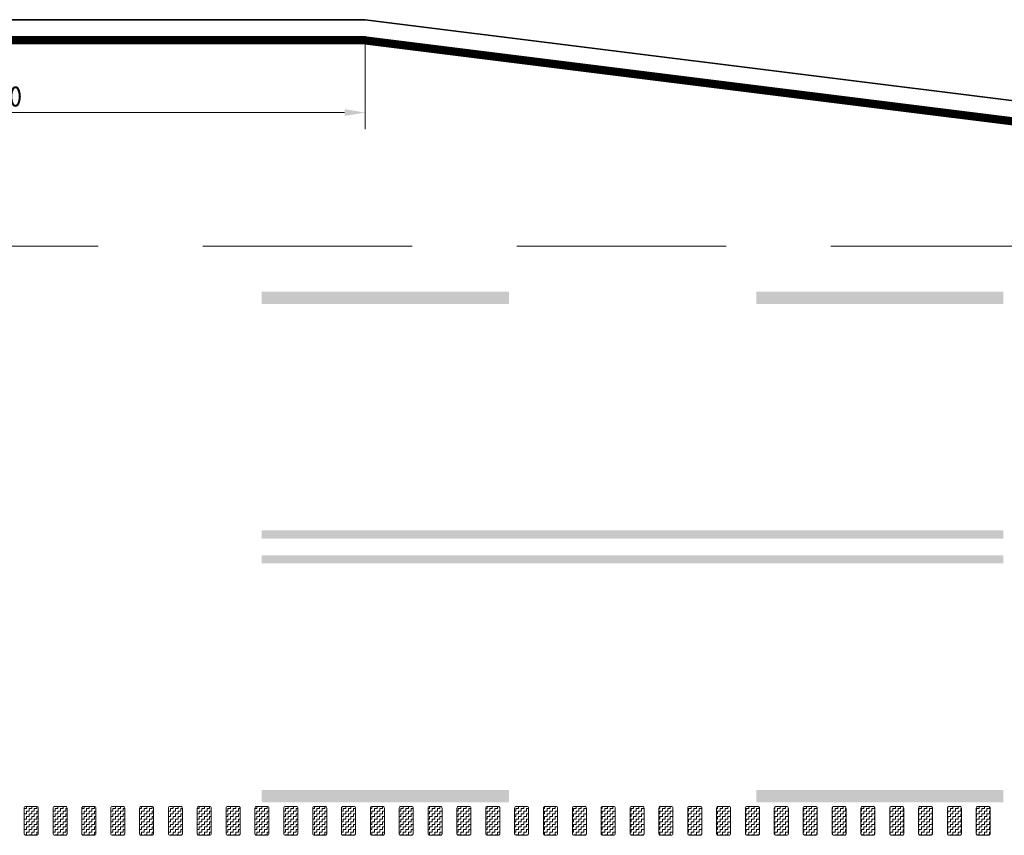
# Model space of a CAD drawing. Header units: metres. Extents: x -699 to 2316, y -1199 to 781.
# Tile 563 of 593: x 1179 to 1191, y -203 to -193. Entities that reach past the tile are written whole.
import ezdxf

# ---------------------------------------------------------------- set-up
doc = ezdxf.new("R2010")
doc.units = ezdxf.units.M
doc.header["$PDMODE"] = 1
for name, pattern in [('HIDDENX2', [19.05, 12.7, -6.35]), ('VW-3-3_STREEP', [6, 3, -3]), ('VW-9-3_STREEP', [12, 9, -3])]:
    doc.linetypes.add(name, pattern=pattern)
for name, color, linetype, lineweight in [('N-WA-VW-MARKERING_DYNAMISCH-G', 7, 'Continuous', 35), ('N-WE-VH-KANTVERHARDING-G', 210, 'Continuous', 35), ('N-WE-VW-MARKERING_LANGS_STREEP_33-G', 7, 'VW-3-3_STREEP', 13), ('N-WE-VW-MARKERING_LANGS_STREEP_93-G', 7, 'VW-9-3_STREEP', 13), ('N-WE-VW-MARKERING_LANGS_STREEP_DOORGETROKKEN-G', 7, 'Continuous', 13), ('X-XX-AL-M', 7, 'Continuous', 18)]:
    doc.layers.add(name, color=color, linetype=linetype, lineweight=lineweight)
doc.styles.add('NLCS-ISO-M100-T25', font='NLCS-ISO.ttf', dxfattribs={"height": 0.25})
doc.dimstyles.new('NLCS-M100-T25-PIJL_A_L2_H1', dxfattribs={"dimscale": 0.1, "dimtxt": 2.5, "dimasz": 2.5, "dimexe": 2, "dimexo": 2, "dimgap": 0.7, "dimtad": 1, "dimzin": 0, "dimdsep": 46, "dimtxsty": 'NLCS-ISO-M100-T25', "dimcen": 0, "dimdle": 2, "dimclrd": 256, "dimclre": 256, "dimclrt": 256, "dimadec": 1, "dimazin": 0, "dimtfac": 1, "dimtdec": 3, "dimtofl": 0, "dimtmove": 0, "dimatfit": 3, "dimfxl": 2, "dimtfillclr": 256, "dimtolj": 1, "dimtzin": 0, "dimlwd": -1, "dimlwe": -1, "dimarcsym": 0})
pattern_1 = [(180, (362.03036, 86.408436), (-0.03175, -0.03175), [0.03175, -0.03175]), (270, (361.99861, 86.408436), (0.03175, -0.03175), [0.03175, -0.03175])]

# ---------------------------------------------------------------- blocks, each defined once
blk = doc.blocks.new('*D2362')
at = {"layer": 'Defpoints', "color": 0, "transparency": 16777216}
for p in [(1173.099, -193.353), (1183.099, -193.353), (1173.099, -194.481)]:
    blk.add_point(p, dxfattribs=at)
at = {"layer": 'X-XX-AL-M', "transparency": 16777216}
for p, q in [((1173.099, -193.553), (1173.099, -194.681)), ((1183.099, -193.553), (1183.099, -194.681)), ((1182.849, -194.481), (1173.349, -194.481))]:
    blk.add_line(p, q, dxfattribs=at)
for points in [[(1173.349, -194.439), (1173.349, -194.522), (1173.099, -194.481)], [(1182.849, -194.439), (1182.849, -194.522), (1183.099, -194.481)]]:
    blk.add_solid(points, dxfattribs=at)
at = {"layer": 'X-XX-AL-M', "transparency": 16777216, "insert": (1178.599, -194.286), "char_height": 0.25, "attachment_point": 5, "style": 'NLCS-ISO-M100-T25'}
blk.add_mtext('\\A1;10.00', dxfattribs=at)

msp = doc.modelspace()

# ---------------------------------------------------------------- hatches: boundary and pattern name
at = {"layer": 'N-WA-VW-MARKERING_DYNAMISCH-G', "lineweight": 9}
h = msp.add_hatch(dxfattribs=at)
h.set_pattern_fill('ZIGZAG', color=8, scale=0.01, angle=180, style=0)
h.set_pattern_definition(pattern_1)
edge = h.paths.add_edge_path()
edge.add_line((1178.9821, -202.903), (1179.1121, -202.903))
edge.add_arc((1179.1121, -202.923), 0.02, 0, 90, ccw=False)
edge.add_line((1179.1321, -202.923), (1179.1321, -203.233))
edge.add_arc((1179.1121, -203.233), 0.02, 270, 360, ccw=False)
edge.add_line((1179.1121, -203.253), (1178.9821, -203.253))
edge.add_arc((1178.9821, -203.233), 0.02, 180, 270, ccw=False)
edge.add_line((1178.9621, -203.233), (1178.9621, -202.923))
edge.add_arc((1178.9821, -202.923), 0.02, 90, 180, ccw=False)
h = msp.add_hatch(dxfattribs=at)
h.set_pattern_fill('ZIGZAG', color=8, scale=0.01, angle=180, style=0)
h.set_pattern_definition(pattern_1)
edge = h.paths.add_edge_path()
edge.add_line((1179.3321, -202.903), (1179.4621, -202.903))
edge.add_arc((1179.4621, -202.923), 0.02, 0, 90, ccw=False)
edge.add_line((1179.4821, -202.923), (1179.4821, -203.233))
edge.add_arc((1179.4621, -203.233), 0.02, 270, 360, ccw=False)
edge.add_line((1179.4621, -203.253), (1179.3321, -203.253))
edge.add_arc((1179.3321, -203.233), 0.02, 180, 270, ccw=False)
edge.add_line((1179.3121, -203.233), (1179.3121, -202.923))
edge.add_arc((1179.3321, -202.923), 0.02, 90, 180, ccw=False)
h = msp.add_hatch(dxfattribs=at)
h.set_pattern_fill('ZIGZAG', color=8, scale=0.01, angle=180, style=0)
h.set_pattern_definition(pattern_1)
edge = h.paths.add_edge_path()
edge.add_line((1179.6821, -202.903), (1179.8121, -202.903))
edge.add_arc((1179.8121, -202.923), 0.02, 0, 90, ccw=False)
edge.add_line((1179.8321, -202.923), (1179.8321, -203.233))
edge.add_arc((1179.8121, -203.233), 0.02, 270, 360, ccw=False)
edge.add_line((1179.8121, -203.253), (1179.6821, -203.253))
edge.add_arc((1179.6821, -203.233), 0.02, 180, 270, ccw=False)
edge.add_line((1179.6621, -203.233), (1179.6621, -202.923))
edge.add_arc((1179.6821, -202.923), 0.02, 90, 180, ccw=False)
h = msp.add_hatch(dxfattribs=at)
h.set_pattern_fill('ZIGZAG', color=8, scale=0.01, angle=180, style=0)
h.set_pattern_definition(pattern_1)
edge = h.paths.add_edge_path()
edge.add_line((1180.0321, -202.903), (1180.1621, -202.903))
edge.add_arc((1180.1621, -202.923), 0.02, 0, 90, ccw=False)
edge.add_line((1180.1821, -202.923), (1180.1821, -203.233))
edge.add_arc((1180.1621, -203.233), 0.02, 270, 360, ccw=False)
edge.add_line((1180.1621, -203.253), (1180.0321, -203.253))
edge.add_arc((1180.0321, -203.233), 0.02, 180, 270, ccw=False)
edge.add_line((1180.0121, -203.233), (1180.0121, -202.923))
edge.add_arc((1180.0321, -202.923), 0.02, 90, 180, ccw=False)
h = msp.add_hatch(dxfattribs=at)
h.set_pattern_fill('ZIGZAG', color=8, scale=0.01, angle=180, style=0)
h.set_pattern_definition(pattern_1)
edge = h.paths.add_edge_path()
edge.add_line((1180.3821, -202.903), (1180.5121, -202.903))
edge.add_arc((1180.5121, -202.923), 0.02, 0, 90, ccw=False)
edge.add_line((1180.5321, -202.923), (1180.5321, -203.233))
edge.add_arc((1180.5121, -203.233), 0.02, 270, 360, ccw=False)
edge.add_line((1180.5121, -203.253), (1180.3821, -203.253))
edge.add_arc((1180.3821, -203.233), 0.02, 180, 270, ccw=False)
edge.add_line((1180.3621, -203.233), (1180.3621, -202.923))
edge.add_arc((1180.3821, -202.923), 0.02, 90, 180, ccw=False)
h = msp.add_hatch(dxfattribs=at)
h.set_pattern_fill('ZIGZAG', color=8, scale=0.01, angle=180, style=0)
h.set_pattern_definition(pattern_1)
edge = h.paths.add_edge_path()
edge.add_line((1180.7321, -202.903), (1180.8621, -202.903))
edge.add_arc((1180.8621, -202.923), 0.02, 0, 90, ccw=False)
edge.add_line((1180.8821, -202.923), (1180.8821, -203.233))
edge.add_arc((1180.8621, -203.233), 0.02, 270, 360, ccw=False)
edge.add_line((1180.8621, -203.253), (1180.7321, -203.253))
edge.add_arc((1180.7321, -203.233), 0.02, 180, 270, ccw=False)
edge.add_line((1180.7121, -203.233), (1180.7121, -202.923))
edge.add_arc((1180.7321, -202.923), 0.02, 90, 180, ccw=False)
h = msp.add_hatch(dxfattribs=at)
h.set_pattern_fill('ZIGZAG', color=8, scale=0.01, angle=180, style=0)
h.set_pattern_definition(pattern_1)
edge = h.paths.add_edge_path()
edge.add_line((1181.0821, -202.903), (1181.2121, -202.903))
edge.add_arc((1181.2121, -202.923), 0.02, 0, 90, ccw=False)
edge.add_line((1181.2321, -202.923), (1181.2321, -203.233))
edge.add_arc((1181.2121, -203.233), 0.02, 270, 360, ccw=False)
edge.add_line((1181.2121, -203.253), (1181.0821, -203.253))
edge.add_arc((1181.0821, -203.233), 0.02, 180, 270, ccw=False)
edge.add_line((1181.0621, -203.233), (1181.0621, -202.923))
edge.add_arc((1181.0821, -202.923), 0.02, 90, 180, ccw=False)
h = msp.add_hatch(dxfattribs=at)
h.set_pattern_fill('ZIGZAG', color=8, scale=0.01, angle=180, style=0)
h.set_pattern_definition(pattern_1)
edge = h.paths.add_edge_path()
edge.add_line((1181.4321, -202.903), (1181.5621, -202.903))
edge.add_arc((1181.5621, -202.923), 0.02, 0, 90, ccw=False)
edge.add_line((1181.5821, -202.923), (1181.5821, -203.233))
edge.add_arc((1181.5621, -203.233), 0.02, 270, 360, ccw=False)
edge.add_line((1181.5621, -203.253), (1181.4321, -203.253))
edge.add_arc((1181.4321, -203.233), 0.02, 180, 270, ccw=False)
edge.add_line((1181.4121, -203.233), (1181.4121, -202.923))
edge.add_arc((1181.4321, -202.923), 0.02, 90, 180, ccw=False)
h = msp.add_hatch(dxfattribs=at)
h.set_pattern_fill('ZIGZAG', color=8, scale=0.01, angle=180, style=0)
h.set_pattern_definition(pattern_1)
edge = h.paths.add_edge_path()
edge.add_line((1181.7821, -202.903), (1181.9121, -202.903))
edge.add_arc((1181.9121, -202.923), 0.02, 0, 90, ccw=False)
edge.add_line((1181.9321, -202.923), (1181.9321, -203.233))
edge.add_arc((1181.9121, -203.233), 0.02, 270, 360, ccw=False)
edge.add_line((1181.9121, -203.253), (1181.7821, -203.253))
edge.add_arc((1181.7821, -203.233), 0.02, 180, 270, ccw=False)
edge.add_line((1181.7621, -203.233), (1181.7621, -202.923))
edge.add_arc((1181.7821, -202.923), 0.02, 90, 180, ccw=False)
h = msp.add_hatch(dxfattribs=at)
h.set_pattern_fill('ZIGZAG', color=8, scale=0.01, angle=180, style=0)
h.set_pattern_definition(pattern_1)
edge = h.paths.add_edge_path()
edge.add_line((1182.1321, -202.903), (1182.2621, -202.903))
edge.add_arc((1182.2621, -202.923), 0.02, 0, 90, ccw=False)
edge.add_line((1182.2821, -202.923), (1182.2821, -203.233))
edge.add_arc((1182.2621, -203.233), 0.02, 270, 360, ccw=False)
edge.add_line((1182.2621, -203.253), (1182.1321, -203.253))
edge.add_arc((1182.1321, -203.233), 0.02, 180, 270, ccw=False)
edge.add_line((1182.1121, -203.233), (1182.1121, -202.923))
edge.add_arc((1182.1321, -202.923), 0.02, 90, 180, ccw=False)
h = msp.add_hatch(dxfattribs=at)
h.set_pattern_fill('ZIGZAG', color=8, scale=0.01, angle=180, style=0)
h.set_pattern_definition(pattern_1)
edge = h.paths.add_edge_path()
edge.add_line((1182.4821, -202.903), (1182.6121, -202.903))
edge.add_arc((1182.6121, -202.923), 0.02, 0, 90, ccw=False)
edge.add_line((1182.6321, -202.923), (1182.6321, -203.233))
edge.add_arc((1182.6121, -203.233), 0.02, 270, 360, ccw=False)
edge.add_line((1182.6121, -203.253), (1182.4821, -203.253))
edge.add_arc((1182.4821, -203.233), 0.02, 180, 270, ccw=False)
edge.add_line((1182.4621, -203.233), (1182.4621, -202.923))
edge.add_arc((1182.4821, -202.923), 0.02, 90, 180, ccw=False)
h = msp.add_hatch(dxfattribs=at)
h.set_pattern_fill('ZIGZAG', color=8, scale=0.01, angle=180, style=0)
h.set_pattern_definition(pattern_1)
edge = h.paths.add_edge_path()
edge.add_line((1182.8321, -202.903), (1182.9621, -202.903))
edge.add_arc((1182.9621, -202.923), 0.02, 0, 90, ccw=False)
edge.add_line((1182.9821, -202.923), (1182.9821, -203.233))
edge.add_arc((1182.9621, -203.233), 0.02, 270, 360, ccw=False)
edge.add_line((1182.9621, -203.253), (1182.8321, -203.253))
edge.add_arc((1182.8321, -203.233), 0.02, 180, 270, ccw=False)
edge.add_line((1182.8121, -203.233), (1182.8121, -202.923))
edge.add_arc((1182.8321, -202.923), 0.02, 90, 180, ccw=False)
h = msp.add_hatch(dxfattribs=at)
h.set_pattern_fill('ZIGZAG', color=8, scale=0.01, angle=180, style=0)
h.set_pattern_definition(pattern_1)
edge = h.paths.add_edge_path()
edge.add_line((1183.1821, -202.903), (1183.3121, -202.903))
edge.add_arc((1183.3121, -202.923), 0.02, 0, 90, ccw=False)
edge.add_line((1183.3321, -202.923), (1183.3321, -203.233))
edge.add_arc((1183.3121, -203.233), 0.02, 270, 360, ccw=False)
edge.add_line((1183.3121, -203.253), (1183.1821, -203.253))
edge.add_arc((1183.1821, -203.233), 0.02, 180, 270, ccw=False)
edge.add_line((1183.1621, -203.233), (1183.1621, -202.923))
edge.add_arc((1183.1821, -202.923), 0.02, 90, 180, ccw=False)
h = msp.add_hatch(dxfattribs=at)
h.set_pattern_fill('ZIGZAG', color=8, scale=0.01, angle=180, style=0)
h.set_pattern_definition(pattern_1)
edge = h.paths.add_edge_path()
edge.add_line((1183.5321, -202.903), (1183.6621, -202.903))
edge.add_arc((1183.6621, -202.923), 0.02, 0, 90, ccw=False)
edge.add_line((1183.6821, -202.923), (1183.6821, -203.233))
edge.add_arc((1183.6621, -203.233), 0.02, 270, 360, ccw=False)
edge.add_line((1183.6621, -203.253), (1183.5321, -203.253))
edge.add_arc((1183.5321, -203.233), 0.02, 180, 270, ccw=False)
edge.add_line((1183.5121, -203.233), (1183.5121, -202.923))
edge.add_arc((1183.5321, -202.923), 0.02, 90, 180, ccw=False)
h = msp.add_hatch(dxfattribs=at)
h.set_pattern_fill('ZIGZAG', color=8, scale=0.01, angle=180, style=0)
h.set_pattern_definition(pattern_1)
edge = h.paths.add_edge_path()
edge.add_line((1183.8821, -202.903), (1184.0121, -202.903))
edge.add_arc((1184.0121, -202.923), 0.02, 0, 90, ccw=False)
edge.add_line((1184.0321, -202.923), (1184.0321, -203.233))
edge.add_arc((1184.0121, -203.233), 0.02, 270, 360, ccw=False)
edge.add_line((1184.0121, -203.253), (1183.8821, -203.253))
edge.add_arc((1183.8821, -203.233), 0.02, 180, 270, ccw=False)
edge.add_line((1183.8621, -203.233), (1183.8621, -202.923))
edge.add_arc((1183.8821, -202.923), 0.02, 90, 180, ccw=False)
h = msp.add_hatch(dxfattribs=at)
h.set_pattern_fill('ZIGZAG', color=8, scale=0.01, angle=180, style=0)
h.set_pattern_definition(pattern_1)
edge = h.paths.add_edge_path()
edge.add_line((1184.2321, -202.903), (1184.3621, -202.903))
edge.add_arc((1184.3621, -202.923), 0.02, 0, 90, ccw=False)
edge.add_line((1184.3821, -202.923), (1184.3821, -203.233))
edge.add_arc((1184.3621, -203.233), 0.02, 270, 360, ccw=False)
edge.add_line((1184.3621, -203.253), (1184.2321, -203.253))
edge.add_arc((1184.2321, -203.233), 0.02, 180, 270, ccw=False)
edge.add_line((1184.2121, -203.233), (1184.2121, -202.923))
edge.add_arc((1184.2321, -202.923), 0.02, 90, 180, ccw=False)
h = msp.add_hatch(dxfattribs=at)
h.set_pattern_fill('ZIGZAG', color=8, scale=0.01, angle=180, style=0)
h.set_pattern_definition(pattern_1)
edge = h.paths.add_edge_path()
edge.add_line((1184.5821, -202.903), (1184.7121, -202.903))
edge.add_arc((1184.7121, -202.923), 0.02, 0, 90, ccw=False)
edge.add_line((1184.7321, -202.923), (1184.7321, -203.233))
edge.add_arc((1184.7121, -203.233), 0.02, 270, 360, ccw=False)
edge.add_line((1184.7121, -203.253), (1184.5821, -203.253))
edge.add_arc((1184.5821, -203.233), 0.02, 180, 270, ccw=False)
edge.add_line((1184.5621, -203.233), (1184.5621, -202.923))
edge.add_arc((1184.5821, -202.923), 0.02, 90, 180, ccw=False)
h = msp.add_hatch(dxfattribs=at)
h.set_pattern_fill('ZIGZAG', color=8, scale=0.01, angle=180, style=0)
h.set_pattern_definition(pattern_1)
edge = h.paths.add_edge_path()
edge.add_line((1184.9321, -202.903), (1185.0621, -202.903))
edge.add_arc((1185.0621, -202.923), 0.02, 0, 90, ccw=False)
edge.add_line((1185.0821, -202.923), (1185.0821, -203.233))
edge.add_arc((1185.0621, -203.233), 0.02, 270, 360, ccw=False)
edge.add_line((1185.0621, -203.253), (1184.9321, -203.253))
edge.add_arc((1184.9321, -203.233), 0.02, 180, 270, ccw=False)
edge.add_line((1184.9121, -203.233), (1184.9121, -202.923))
edge.add_arc((1184.9321, -202.923), 0.02, 90, 180, ccw=False)
h = msp.add_hatch(dxfattribs=at)
h.set_pattern_fill('ZIGZAG', color=8, scale=0.01, angle=180, style=0)
h.set_pattern_definition(pattern_1)
edge = h.paths.add_edge_path()
edge.add_line((1185.2821, -202.903), (1185.4121, -202.903))
edge.add_arc((1185.4121, -202.923), 0.02, 0, 90, ccw=False)
edge.add_line((1185.4321, -202.923), (1185.4321, -203.233))
edge.add_arc((1185.4121, -203.233), 0.02, 270, 360, ccw=False)
edge.add_line((1185.4121, -203.253), (1185.2821, -203.253))
edge.add_arc((1185.2821, -203.233), 0.02, 180, 270, ccw=False)
edge.add_line((1185.2621, -203.233), (1185.2621, -202.923))
edge.add_arc((1185.2821, -202.923), 0.02, 90, 180, ccw=False)
h = msp.add_hatch(dxfattribs=at)
h.set_pattern_fill('ZIGZAG', color=8, scale=0.01, angle=180, style=0)
h.set_pattern_definition(pattern_1)
edge = h.paths.add_edge_path()
edge.add_line((1185.6321, -202.903), (1185.7621, -202.903))
edge.add_arc((1185.7621, -202.923), 0.02, 0, 90, ccw=False)
edge.add_line((1185.7821, -202.923), (1185.7821, -203.233))
edge.add_arc((1185.7621, -203.233), 0.02, 270, 360, ccw=False)
edge.add_line((1185.7621, -203.253), (1185.6321, -203.253))
edge.add_arc((1185.6321, -203.233), 0.02, 180, 270, ccw=False)
edge.add_line((1185.6121, -203.233), (1185.6121, -202.923))
edge.add_arc((1185.6321, -202.923), 0.02, 90, 180, ccw=False)
h = msp.add_hatch(dxfattribs=at)
h.set_pattern_fill('ZIGZAG', color=8, scale=0.01, angle=180, style=0)
h.set_pattern_definition(pattern_1)
edge = h.paths.add_edge_path()
edge.add_line((1185.9821, -202.903), (1186.1121, -202.903))
edge.add_arc((1186.1121, -202.923), 0.02, 0, 90, ccw=False)
edge.add_line((1186.1321, -202.923), (1186.1321, -203.233))
edge.add_arc((1186.1121, -203.233), 0.02, 270, 360, ccw=False)
edge.add_line((1186.1121, -203.253), (1185.9821, -203.253))
edge.add_arc((1185.9821, -203.233), 0.02, 180, 270, ccw=False)
edge.add_line((1185.9621, -203.233), (1185.9621, -202.923))
edge.add_arc((1185.9821, -202.923), 0.02, 90, 180, ccw=False)
h = msp.add_hatch(dxfattribs=at)
h.set_pattern_fill('ZIGZAG', color=8, scale=0.01, angle=180, style=0)
h.set_pattern_definition(pattern_1)
edge = h.paths.add_edge_path()
edge.add_line((1186.3321, -202.903), (1186.4621, -202.903))
edge.add_arc((1186.4621, -202.923), 0.02, 0, 90, ccw=False)
edge.add_line((1186.4821, -202.923), (1186.4821, -203.233))
edge.add_arc((1186.4621, -203.233), 0.02, 270, 360, ccw=False)
edge.add_line((1186.4621, -203.253), (1186.3321, -203.253))
edge.add_arc((1186.3321, -203.233), 0.02, 180, 270, ccw=False)
edge.add_line((1186.3121, -203.233), (1186.3121, -202.923))
edge.add_arc((1186.3321, -202.923), 0.02, 90, 180, ccw=False)
h = msp.add_hatch(dxfattribs=at)
h.set_pattern_fill('ZIGZAG', color=8, scale=0.01, angle=180, style=0)
h.set_pattern_definition(pattern_1)
edge = h.paths.add_edge_path()
edge.add_line((1186.6821, -202.903), (1186.8121, -202.903))
edge.add_arc((1186.8121, -202.923), 0.02, 0, 90, ccw=False)
edge.add_line((1186.8321, -202.923), (1186.8321, -203.233))
edge.add_arc((1186.8121, -203.233), 0.02, 270, 360, ccw=False)
edge.add_line((1186.8121, -203.253), (1186.6821, -203.253))
edge.add_arc((1186.6821, -203.233), 0.02, 180, 270, ccw=False)
edge.add_line((1186.6621, -203.233), (1186.6621, -202.923))
edge.add_arc((1186.6821, -202.923), 0.02, 90, 180, ccw=False)
h = msp.add_hatch(dxfattribs=at)
h.set_pattern_fill('ZIGZAG', color=8, scale=0.01, angle=180, style=0)
h.set_pattern_definition(pattern_1)
edge = h.paths.add_edge_path()
edge.add_line((1187.0321, -202.903), (1187.1621, -202.903))
edge.add_arc((1187.1621, -202.923), 0.02, 0, 90, ccw=False)
edge.add_line((1187.1821, -202.923), (1187.1821, -203.233))
edge.add_arc((1187.1621, -203.233), 0.02, 270, 360, ccw=False)
edge.add_line((1187.1621, -203.253), (1187.0321, -203.253))
edge.add_arc((1187.0321, -203.233), 0.02, 180, 270, ccw=False)
edge.add_line((1187.0121, -203.233), (1187.0121, -202.923))
edge.add_arc((1187.0321, -202.923), 0.02, 90, 180, ccw=False)
h = msp.add_hatch(dxfattribs=at)
h.set_pattern_fill('ZIGZAG', color=8, scale=0.01, angle=180, style=0)
h.set_pattern_definition(pattern_1)
edge = h.paths.add_edge_path()
edge.add_line((1187.3821, -202.903), (1187.5121, -202.903))
edge.add_arc((1187.5121, -202.923), 0.02, 0, 90, ccw=False)
edge.add_line((1187.5321, -202.923), (1187.5321, -203.233))
edge.add_arc((1187.5121, -203.233), 0.02, 270, 360, ccw=False)
edge.add_line((1187.5121, -203.253), (1187.3821, -203.253))
edge.add_arc((1187.3821, -203.233), 0.02, 180, 270, ccw=False)
edge.add_line((1187.3621, -203.233), (1187.3621, -202.923))
edge.add_arc((1187.3821, -202.923), 0.02, 90, 180, ccw=False)
h = msp.add_hatch(dxfattribs=at)
h.set_pattern_fill('ZIGZAG', color=8, scale=0.01, angle=180, style=0)
h.set_pattern_definition(pattern_1)
edge = h.paths.add_edge_path()
edge.add_line((1187.7321, -202.903), (1187.8621, -202.903))
edge.add_arc((1187.8621, -202.923), 0.02, 0, 90, ccw=False)
edge.add_line((1187.8821, -202.923), (1187.8821, -203.233))
edge.add_arc((1187.8621, -203.233), 0.02, 270, 360, ccw=False)
edge.add_line((1187.8621, -203.253), (1187.7321, -203.253))
edge.add_arc((1187.7321, -203.233), 0.02, 180, 270, ccw=False)
edge.add_line((1187.7121, -203.233), (1187.7121, -202.923))
edge.add_arc((1187.7321, -202.923), 0.02, 90, 180, ccw=False)
h = msp.add_hatch(dxfattribs=at)
h.set_pattern_fill('ZIGZAG', color=8, scale=0.01, angle=180, style=0)
h.set_pattern_definition(pattern_1)
edge = h.paths.add_edge_path()
edge.add_line((1188.0821, -202.903), (1188.2121, -202.903))
edge.add_arc((1188.2121, -202.923), 0.02, 0, 90, ccw=False)
edge.add_line((1188.2321, -202.923), (1188.2321, -203.233))
edge.add_arc((1188.2121, -203.233), 0.02, 270, 360, ccw=False)
edge.add_line((1188.2121, -203.253), (1188.0821, -203.253))
edge.add_arc((1188.0821, -203.233), 0.02, 180, 270, ccw=False)
edge.add_line((1188.0621, -203.233), (1188.0621, -202.923))
edge.add_arc((1188.0821, -202.923), 0.02, 90, 180, ccw=False)
h = msp.add_hatch(dxfattribs=at)
h.set_pattern_fill('ZIGZAG', color=8, scale=0.01, angle=180, style=0)
h.set_pattern_definition(pattern_1)
edge = h.paths.add_edge_path()
edge.add_line((1188.4321, -202.903), (1188.5621, -202.903))
edge.add_arc((1188.5621, -202.923), 0.02, 0, 90, ccw=False)
edge.add_line((1188.5821, -202.923), (1188.5821, -203.233))
edge.add_arc((1188.5621, -203.233), 0.02, 270, 360, ccw=False)
edge.add_line((1188.5621, -203.253), (1188.4321, -203.253))
edge.add_arc((1188.4321, -203.233), 0.02, 180, 270, ccw=False)
edge.add_line((1188.4121, -203.233), (1188.4121, -202.923))
edge.add_arc((1188.4321, -202.923), 0.02, 90, 180, ccw=False)
h = msp.add_hatch(dxfattribs=at)
h.set_pattern_fill('ZIGZAG', color=8, scale=0.01, angle=180, style=0)
h.set_pattern_definition(pattern_1)
edge = h.paths.add_edge_path()
edge.add_line((1188.7821, -202.903), (1188.9121, -202.903))
edge.add_arc((1188.9121, -202.923), 0.02, 0, 90, ccw=False)
edge.add_line((1188.9321, -202.923), (1188.9321, -203.233))
edge.add_arc((1188.9121, -203.233), 0.02, 270, 360, ccw=False)
edge.add_line((1188.9121, -203.253), (1188.7821, -203.253))
edge.add_arc((1188.7821, -203.233), 0.02, 180, 270, ccw=False)
edge.add_line((1188.7621, -203.233), (1188.7621, -202.923))
edge.add_arc((1188.7821, -202.923), 0.02, 90, 180, ccw=False)
h = msp.add_hatch(dxfattribs=at)
h.set_pattern_fill('ZIGZAG', color=8, scale=0.01, angle=180, style=0)
h.set_pattern_definition(pattern_1)
edge = h.paths.add_edge_path()
edge.add_line((1189.1321, -202.903), (1189.2621, -202.903))
edge.add_arc((1189.2621, -202.923), 0.02, 0, 90, ccw=False)
edge.add_line((1189.2821, -202.923), (1189.2821, -203.233))
edge.add_arc((1189.2621, -203.233), 0.02, 270, 360, ccw=False)
edge.add_line((1189.2621, -203.253), (1189.1321, -203.253))
edge.add_arc((1189.1321, -203.233), 0.02, 180, 270, ccw=False)
edge.add_line((1189.1121, -203.233), (1189.1121, -202.923))
edge.add_arc((1189.1321, -202.923), 0.02, 90, 180, ccw=False)
h = msp.add_hatch(dxfattribs=at)
h.set_pattern_fill('ZIGZAG', color=8, scale=0.01, angle=180, style=0)
h.set_pattern_definition(pattern_1)
edge = h.paths.add_edge_path()
edge.add_line((1189.4821, -202.903), (1189.6121, -202.903))
edge.add_arc((1189.6121, -202.923), 0.02, 0, 90, ccw=False)
edge.add_line((1189.6321, -202.923), (1189.6321, -203.233))
edge.add_arc((1189.6121, -203.233), 0.02, 270, 360, ccw=False)
edge.add_line((1189.6121, -203.253), (1189.4821, -203.253))
edge.add_arc((1189.4821, -203.233), 0.02, 180, 270, ccw=False)
edge.add_line((1189.4621, -203.233), (1189.4621, -202.923))
edge.add_arc((1189.4821, -202.923), 0.02, 90, 180, ccw=False)
h = msp.add_hatch(dxfattribs=at)
h.set_pattern_fill('ZIGZAG', color=8, scale=0.01, angle=180, style=0)
h.set_pattern_definition(pattern_1)
edge = h.paths.add_edge_path()
edge.add_line((1189.8321, -202.903), (1189.9621, -202.903))
edge.add_arc((1189.9621, -202.923), 0.02, 0, 90, ccw=False)
edge.add_line((1189.9821, -202.923), (1189.9821, -203.233))
edge.add_arc((1189.9621, -203.233), 0.02, 270, 360, ccw=False)
edge.add_line((1189.9621, -203.253), (1189.8321, -203.253))
edge.add_arc((1189.8321, -203.233), 0.02, 180, 270, ccw=False)
edge.add_line((1189.8121, -203.233), (1189.8121, -202.923))
edge.add_arc((1189.8321, -202.923), 0.02, 90, 180, ccw=False)
h = msp.add_hatch(dxfattribs=at)
h.set_pattern_fill('ZIGZAG', color=8, scale=0.01, angle=180, style=0)
h.set_pattern_definition(pattern_1)
edge = h.paths.add_edge_path()
edge.add_line((1190.1821, -202.903), (1190.3121, -202.903))
edge.add_arc((1190.3121, -202.923), 0.02, 0, 90, ccw=False)
edge.add_line((1190.3321, -202.923), (1190.3321, -203.233))
edge.add_arc((1190.3121, -203.233), 0.02, 270, 360, ccw=False)
edge.add_line((1190.3121, -203.253), (1190.1821, -203.253))
edge.add_arc((1190.1821, -203.233), 0.02, 180, 270, ccw=False)
edge.add_line((1190.1621, -203.233), (1190.1621, -202.923))
edge.add_arc((1190.1821, -202.923), 0.02, 90, 180, ccw=False)
h = msp.add_hatch(dxfattribs=at)
h.set_pattern_fill('ZIGZAG', color=8, scale=0.01, angle=180, style=0)
h.set_pattern_definition(pattern_1)
edge = h.paths.add_edge_path()
edge.add_line((1190.5321, -202.903), (1190.6621, -202.903))
edge.add_arc((1190.6621, -202.923), 0.02, 0, 90, ccw=False)
edge.add_line((1190.6821, -202.923), (1190.6821, -203.233))
edge.add_arc((1190.6621, -203.233), 0.02, 270, 360, ccw=False)
edge.add_line((1190.6621, -203.253), (1190.5321, -203.253))
edge.add_arc((1190.5321, -203.233), 0.02, 180, 270, ccw=False)
edge.add_line((1190.5121, -203.233), (1190.5121, -202.923))
edge.add_arc((1190.5321, -202.923), 0.02, 90, 180, ccw=False)

# ---------------------------------------------------------------- linework, layer by layer
at = {"layer": 'N-WA-VW-MARKERING_DYNAMISCH-G', "color": 8, "lineweight": 9}
for points in [[(1178.9821, -202.903), (1179.1121, -202.903, -0.4142136), (1179.1321, -202.923), (1179.1321, -203.233, -0.4142136), (1179.1121, -203.253), (1178.9821, -203.253, -0.4142136), (1178.9621, -203.233), (1178.9621, -202.923, -0.4142136)], [(1179.3321, -202.903), (1179.4621, -202.903, -0.4142136), (1179.4821, -202.923), (1179.4821, -203.233, -0.4142136), (1179.4621, -203.253), (1179.3321, -203.253, -0.4142136), (1179.3121, -203.233), (1179.3121, -202.923, -0.4142136)], [(1179.6821, -202.903), (1179.8121, -202.903, -0.4142136), (1179.8321, -202.923), (1179.8321, -203.233, -0.4142136), (1179.8121, -203.253), (1179.6821, -203.253, -0.4142136), (1179.6621, -203.233), (1179.6621, -202.923, -0.4142136)], [(1180.0321, -202.903), (1180.1621, -202.903, -0.4142136), (1180.1821, -202.923), (1180.1821, -203.233, -0.4142136), (1180.1621, -203.253), (1180.0321, -203.253, -0.4142136), (1180.0121, -203.233), (1180.0121, -202.923, -0.4142136)], [(1180.3821, -202.903), (1180.5121, -202.903, -0.4142136), (1180.5321, -202.923), (1180.5321, -203.233, -0.4142136), (1180.5121, -203.253), (1180.3821, -203.253, -0.4142136), (1180.3621, -203.233), (1180.3621, -202.923, -0.4142136)], [(1180.7321, -202.903), (1180.8621, -202.903, -0.4142136), (1180.8821, -202.923), (1180.8821, -203.233, -0.4142136), (1180.8621, -203.253), (1180.7321, -203.253, -0.4142136), (1180.7121, -203.233), (1180.7121, -202.923, -0.4142136)], [(1181.0821, -202.903), (1181.2121, -202.903, -0.4142136), (1181.2321, -202.923), (1181.2321, -203.233, -0.4142136), (1181.2121, -203.253), (1181.0821, -203.253, -0.4142136), (1181.0621, -203.233), (1181.0621, -202.923, -0.4142136)], [(1181.4321, -202.903), (1181.5621, -202.903, -0.4142136), (1181.5821, -202.923), (1181.5821, -203.233, -0.4142136), (1181.5621, -203.253), (1181.4321, -203.253, -0.4142136), (1181.4121, -203.233), (1181.4121, -202.923, -0.4142136)], [(1181.7821, -202.903), (1181.9121, -202.903, -0.4142136), (1181.9321, -202.923), (1181.9321, -203.233, -0.4142136), (1181.9121, -203.253), (1181.7821, -203.253, -0.4142136), (1181.7621, -203.233), (1181.7621, -202.923, -0.4142136)], [(1182.1321, -202.903), (1182.2621, -202.903, -0.4142136), (1182.2821, -202.923), (1182.2821, -203.233, -0.4142136), (1182.2621, -203.253), (1182.1321, -203.253, -0.4142136), (1182.1121, -203.233), (1182.1121, -202.923, -0.4142136)], [(1182.4821, -202.903), (1182.6121, -202.903, -0.4142136), (1182.6321, -202.923), (1182.6321, -203.233, -0.4142136), (1182.6121, -203.253), (1182.4821, -203.253, -0.4142136), (1182.4621, -203.233), (1182.4621, -202.923, -0.4142136)], [(1182.8321, -202.903), (1182.9621, -202.903, -0.4142136), (1182.9821, -202.923), (1182.9821, -203.233, -0.4142136), (1182.9621, -203.253), (1182.8321, -203.253, -0.4142136), (1182.8121, -203.233), (1182.8121, -202.923, -0.4142136)], [(1183.1821, -202.903), (1183.3121, -202.903, -0.4142136), (1183.3321, -202.923), (1183.3321, -203.233, -0.4142136), (1183.3121, -203.253), (1183.1821, -203.253, -0.4142136), (1183.1621, -203.233), (1183.1621, -202.923, -0.4142136)], [(1183.5321, -202.903), (1183.6621, -202.903, -0.4142136), (1183.6821, -202.923), (1183.6821, -203.233, -0.4142136), (1183.6621, -203.253), (1183.5321, -203.253, -0.4142136), (1183.5121, -203.233), (1183.5121, -202.923, -0.4142136)], [(1183.8821, -202.903), (1184.0121, -202.903, -0.4142136), (1184.0321, -202.923), (1184.0321, -203.233, -0.4142136), (1184.0121, -203.253), (1183.8821, -203.253, -0.4142136), (1183.8621, -203.233), (1183.8621, -202.923, -0.4142136)], [(1184.2321, -202.903), (1184.3621, -202.903, -0.4142136), (1184.3821, -202.923), (1184.3821, -203.233, -0.4142136), (1184.3621, -203.253), (1184.2321, -203.253, -0.4142136), (1184.2121, -203.233), (1184.2121, -202.923, -0.4142136)], [(1184.5821, -202.903), (1184.7121, -202.903, -0.4142136), (1184.7321, -202.923), (1184.7321, -203.233, -0.4142136), (1184.7121, -203.253), (1184.5821, -203.253, -0.4142136), (1184.5621, -203.233), (1184.5621, -202.923, -0.4142136)], [(1184.9321, -202.903), (1185.0621, -202.903, -0.4142136), (1185.0821, -202.923), (1185.0821, -203.233, -0.4142136), (1185.0621, -203.253), (1184.9321, -203.253, -0.4142136), (1184.9121, -203.233), (1184.9121, -202.923, -0.4142136)], [(1185.2821, -202.903), (1185.4121, -202.903, -0.4142136), (1185.4321, -202.923), (1185.4321, -203.233, -0.4142136), (1185.4121, -203.253), (1185.2821, -203.253, -0.4142136), (1185.2621, -203.233), (1185.2621, -202.923, -0.4142136)], [(1185.6321, -202.903), (1185.7621, -202.903, -0.4142136), (1185.7821, -202.923), (1185.7821, -203.233, -0.4142136), (1185.7621, -203.253), (1185.6321, -203.253, -0.4142136), (1185.6121, -203.233), (1185.6121, -202.923, -0.4142136)], [(1185.9821, -202.903), (1186.1121, -202.903, -0.4142136), (1186.1321, -202.923), (1186.1321, -203.233, -0.4142136), (1186.1121, -203.253), (1185.9821, -203.253, -0.4142136), (1185.9621, -203.233), (1185.9621, -202.923, -0.4142136)], [(1186.3321, -202.903), (1186.4621, -202.903, -0.4142136), (1186.4821, -202.923), (1186.4821, -203.233, -0.4142136), (1186.4621, -203.253), (1186.3321, -203.253, -0.4142136), (1186.3121, -203.233), (1186.3121, -202.923, -0.4142136)], [(1186.6821, -202.903), (1186.8121, -202.903, -0.4142136), (1186.8321, -202.923), (1186.8321, -203.233, -0.4142136), (1186.8121, -203.253), (1186.6821, -203.253, -0.4142136), (1186.6621, -203.233), (1186.6621, -202.923, -0.4142136)], [(1187.0321, -202.903), (1187.1621, -202.903, -0.4142136), (1187.1821, -202.923), (1187.1821, -203.233, -0.4142136), (1187.1621, -203.253), (1187.0321, -203.253, -0.4142136), (1187.0121, -203.233), (1187.0121, -202.923, -0.4142136)], [(1187.3821, -202.903), (1187.5121, -202.903, -0.4142136), (1187.5321, -202.923), (1187.5321, -203.233, -0.4142136), (1187.5121, -203.253), (1187.3821, -203.253, -0.4142136), (1187.3621, -203.233), (1187.3621, -202.923, -0.4142136)], [(1187.7321, -202.903), (1187.8621, -202.903, -0.4142136), (1187.8821, -202.923), (1187.8821, -203.233, -0.4142136), (1187.8621, -203.253), (1187.7321, -203.253, -0.4142136), (1187.7121, -203.233), (1187.7121, -202.923, -0.4142136)], [(1188.0821, -202.903), (1188.2121, -202.903, -0.4142136), (1188.2321, -202.923), (1188.2321, -203.233, -0.4142136), (1188.2121, -203.253), (1188.0821, -203.253, -0.4142136), (1188.0621, -203.233), (1188.0621, -202.923, -0.4142136)], [(1188.4321, -202.903), (1188.5621, -202.903, -0.4142136), (1188.5821, -202.923), (1188.5821, -203.233, -0.4142136), (1188.5621, -203.253), (1188.4321, -203.253, -0.4142136), (1188.4121, -203.233), (1188.4121, -202.923, -0.4142136)], [(1188.7821, -202.903), (1188.9121, -202.903, -0.4142136), (1188.9321, -202.923), (1188.9321, -203.233, -0.4142136), (1188.9121, -203.253), (1188.7821, -203.253, -0.4142136), (1188.7621, -203.233), (1188.7621, -202.923, -0.4142136)], [(1189.1321, -202.903), (1189.2621, -202.903, -0.4142136), (1189.2821, -202.923), (1189.2821, -203.233, -0.4142136), (1189.2621, -203.253), (1189.1321, -203.253, -0.4142136), (1189.1121, -203.233), (1189.1121, -202.923, -0.4142136)], [(1189.4821, -202.903), (1189.6121, -202.903, -0.4142136), (1189.6321, -202.923), (1189.6321, -203.233, -0.4142136), (1189.6121, -203.253), (1189.4821, -203.253, -0.4142136), (1189.4621, -203.233), (1189.4621, -202.923, -0.4142136)], [(1189.8321, -202.903), (1189.9621, -202.903, -0.4142136), (1189.9821, -202.923), (1189.9821, -203.233, -0.4142136), (1189.9621, -203.253), (1189.8321, -203.253, -0.4142136), (1189.8121, -203.233), (1189.8121, -202.923, -0.4142136)], [(1190.1821, -202.903), (1190.3121, -202.903, -0.4142136), (1190.3321, -202.923), (1190.3321, -203.233, -0.4142136), (1190.3121, -203.253), (1190.1821, -203.253, -0.4142136), (1190.1621, -203.233), (1190.1621, -202.923, -0.4142136)], [(1190.5321, -202.903), (1190.6621, -202.903, -0.4142136), (1190.6821, -202.923), (1190.6821, -203.233, -0.4142136), (1190.6621, -203.253), (1190.5321, -203.253, -0.4142136), (1190.5121, -203.233), (1190.5121, -202.923, -0.4142136)]]:
    msp.add_lwpolyline(points, format="xyb", close=True, dxfattribs=at)
at = {"layer": 'N-WE-VH-KANTVERHARDING-G'}
for p, q in [((1158.0991, -193.353), (1183.0991, -193.353)), ((1183.0991, -193.353), (1205.0991, -196.103))]:
    msp.add_line(p, q, dxfattribs=at)
at = {"layer": 'N-WE-VH-KANTVERHARDING-G', "color": 8, "linetype": 'HIDDENX2', "lineweight": 5, "ltscale": 0.2}
msp.add_line((1131.5991, -196.103), (1205.0991, -196.103), dxfattribs=at)
at = {"layer": 'N-WE-VW-MARKERING_LANGS_STREEP_33-G', "color": 253, "linetype": 'Continuous'}
for points in [[(1181.842, -196.653), (1184.842, -196.653), (1181.842, -196.803), (1184.842, -196.803)], [(1187.842, -196.653), (1190.842, -196.653), (1187.842, -196.803), (1190.842, -196.803)], [(1181.842, -202.853), (1184.842, -202.853), (1181.842, -202.703), (1184.842, -202.703)], [(1187.842, -202.853), (1190.842, -202.853), (1187.842, -202.703), (1190.842, -202.703)]]:
    msp.add_solid(points, dxfattribs=at)
at = {"layer": 'N-WE-VW-MARKERING_LANGS_STREEP_93-G', "color": 253, "linetype": 'Continuous'}
for points in [[(1181.842, -199.553), (1190.842, -199.553), (1181.842, -199.653), (1190.842, -199.653)], [(1181.842, -199.953), (1190.842, -199.953), (1181.842, -199.853), (1190.842, -199.853)]]:
    msp.add_solid(points, dxfattribs=at)
at = {"layer": 'N-WE-VW-MARKERING_LANGS_STREEP_DOORGETROKKEN-G', "color": 253, "const_width": 0.1}
msp.add_lwpolyline([(1173.0991, -193.603), (1183.0836, -193.603), (1202.2897, -196.0038)], dxfattribs=at)

# ---------------------------------------------------------------- dimensions: what is measured, and where the dimension line sits
at = {"layer": 'X-XX-AL-M'}
dim = msp.add_linear_dim(base=(1173.0991, -194.4806), p1=(1183.0991, -193.353), p2=(1173.0991, -193.353), dimstyle='NLCS-M100-T25-PIJL_A_L2_H1', dxfattribs=at)
dim.commit()
dim.dimension.update_dxf_attribs({"geometry": '*D2362', "text_midpoint": (1178.5991, -194.4806), "dimtype": 160})

doc.saveas('drawing.dxf')
